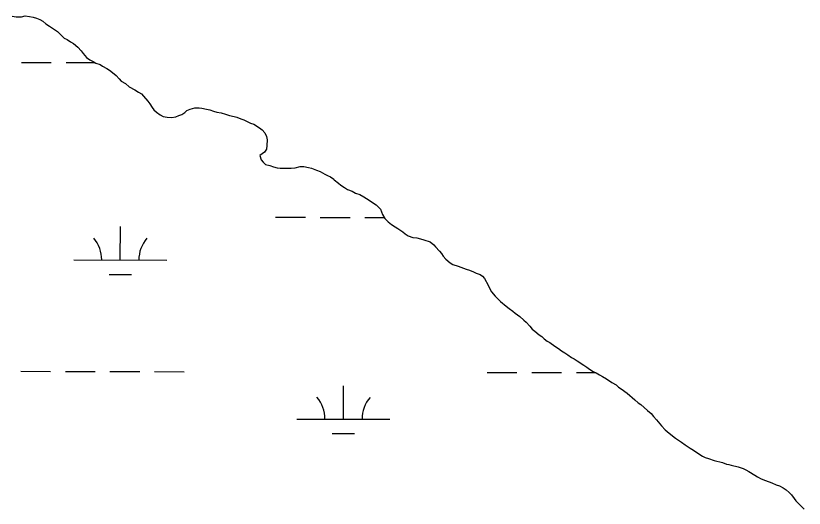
# Model space of a CAD drawing. Extents: x 3180038 to 3217926, y 922069 to 947485.
# Drawn here: x 3193030 to 3193878, y 936503 to 937033 of the extents above; entities that cross this region are included whole.
import ezdxf

# ---------------------------------------------------------------- set-up
doc = ezdxf.new("R2010")
doc.units = 0
for name, color, linetype in [('V-SITE-VEGE', 7, 'Continuous'), ('V-TOPO-SHOR', 7, 'Continuous'), ('V-WETL-SWMP', 7, 'Continuous')]:
    doc.layers.add(name, color=color, linetype=linetype)

msp = doc.modelspace()

# ---------------------------------------------------------------- linework, layer by layer
at = {"layer": 'V-SITE-VEGE'}
for points in [[(3193025.79, 937032.69), (3193029.9, 937032.06), (3193035.71, 937032.13), (3193039.79, 937033.2), (3193044.24, 937032.57), (3193048.35, 937031.6), (3193051.78, 937030.62), (3193055.55, 937029.3), (3193058.65, 937027.29), (3193062.1, 937024.6), (3193065.89, 937021.91), (3193070.36, 937019.24), (3193074.49, 937016.21), (3193077.61, 937013.18), (3193081.06, 937009.81), (3193081.76, 937009.13), (3193084.85, 937007.46), (3193088.64, 937005.12), (3193091.73, 937003.45), (3193096.56, 936999.41), (3193100.03, 936995.36), (3193102.11, 936992.65), (3193105.58, 936988.25), (3193109.37, 936985.91), (3193112.8, 936983.9), (3193115.9, 936982.23), (3193120.36, 936980.58), (3193123.11, 936978.91), (3193127.58, 936976.57), (3193130.34, 936974.56), (3193133.78, 936972.21), (3193137.58, 936968.84), (3193141.04, 936965.12), (3193143.12, 936962.76), (3193147.59, 936960.08), (3193151.74, 936956.72), (3193157.58, 936953.38), (3193161.71, 936951.04), (3193164.81, 936949.03), (3193167.23, 936946.67), (3193171.73, 936941.26), (3193173.82, 936938.21), (3193176.26, 936934.48), (3193178.34, 936931.78)], [(3193178.34, 936931.78), (3193181.1, 936929.42), (3193184.9, 936926.39), (3193188.33, 936924.73), (3193192.44, 936924.1), (3193197.22, 936923.81), (3193202, 936924.21), (3193205.06, 936925.62), (3193208.45, 936927.02), (3193211.5, 936929.11), (3193213.87, 936931.19), (3193217.27, 936932.6), (3193222.37, 936934.03), (3193226.81, 936934.09), (3193229.89, 936933.78), (3193235.03, 936932.48), (3193238.45, 936931.84), (3193242.56, 936930.52), (3193245.99, 936929.54), (3193250.78, 936928.57), (3193255.24, 936927.27), (3193259.7, 936925.95), (3193264.49, 936924.65), (3193267.58, 936924), (3193271.69, 936922.35), (3193275.13, 936921.02), (3193279.25, 936919.02), (3193282.34, 936917.7), (3193285.77, 936916.37), (3193291.96, 936912.69), (3193294.73, 936910.33), (3193297.5, 936906.95), (3193299.25, 936903.22), (3193299.98, 936899.47), (3193299.71, 936893.66), (3193299.42, 936889.56), (3193297.41, 936886.46), (3193292.33, 936882.64), (3193293.76, 936877.88), (3193295.84, 936875.51), (3193298.26, 936873.15), (3193303.06, 936871.85), (3193306.83, 936870.53), (3193310.94, 936869.55), (3193314.02, 936869.25), (3193318.12, 936868.96), (3193322.9, 936869.02), (3193325.97, 936869.06), (3193330.41, 936869.45), (3193335.51, 936870.88), (3193339.61, 936870.93), (3193344.75, 936869.63), (3193347.83, 936868.99), (3193353.32, 936867.01), (3193357.1, 936865.34), (3193362.26, 936862.68), (3193365, 936861.34), (3193368.44, 936859.68), (3193371.88, 936857.33), (3193372.24, 936856.65), (3193377.06, 936852.95), (3193379.48, 936850.93), (3193383.27, 936848.25), (3193386.71, 936846.24), (3193391.52, 936844.25), (3193395.3, 936842.25), (3193399.76, 936840.6), (3193404.22, 936838.26), (3193406.98, 936836.59), (3193411.11, 936833.91), (3193414.55, 936831.56), (3193417.31, 936829.55), (3193420.07, 936827.19), (3193422.15, 936824.82), (3193424.27, 936819.05), (3193426.71, 936814.98), (3193430.18, 936811.26), (3193433.97, 936808.24), (3193437.75, 936805.89), (3193440.85, 936804.22), (3193446.02, 936800.53), (3193448.77, 936798.52), (3193451.88, 936796.16), (3193457.02, 936794.52), (3193461.13, 936793.89), (3193465.24, 936792.91), (3193468.66, 936791.93), (3193475.52, 936789.63), (3193479.32, 936786.6), (3193481.4, 936784.23), (3193485.55, 936779.85), (3193487.63, 936777.14), (3193489.37, 936774.43), (3193492.49, 936771.05), (3193496.98, 936767.01), (3193499.73, 936765.34), (3193505.56, 936763.7), (3193508.65, 936762.37), (3193514.14, 936760.39), (3193517.91, 936759.07), (3193522.03, 936757.41)], [(3193522.03, 936757.41), (3193525.12, 936756.09), (3193529.24, 936754.43), (3193531.99, 936752.76), (3193534.07, 936750.39), (3193537.92, 936742.93), (3193540.02, 936738.51), (3193541.42, 936735.8), (3193545.58, 936731.41), (3193551.11, 936725.33), (3193557.32, 936720.62), (3193560.43, 936717.93), (3193564.56, 936714.91), (3193566.98, 936712.89), (3193572.15, 936709.2), (3193576.29, 936705.49), (3193578.71, 936703.13), (3193582.86, 936699.08), (3193585.29, 936695.7), (3193588.05, 936693.68), (3193592.88, 936689.65), (3193595.64, 936687.63), (3193598.06, 936685.27), (3193601.5, 936682.92), (3193604.26, 936681.25), (3193609.77, 936677.56), (3193613.56, 936674.87), (3193617, 936672.53), (3193620.44, 936670.18), (3193623.54, 936668.17), (3193627.68, 936665.14), (3193630.43, 936663.81), (3193633.53, 936661.46), (3193640.76, 936657.11), (3193644.2, 936654.76), (3193646.96, 936652.75), (3193650.75, 936650.06), (3193652.47, 936649.4), (3193654.18, 936648.74), (3193657.62, 936646.39), (3193661.06, 936644.72), (3193665.19, 936642.04), (3193671.04, 936638.36), (3193675.52, 936635.68), (3193678.28, 936633.33), (3193681.03, 936631.31), (3193687.58, 936626.61), (3193695.87, 936619.54), (3193699.32, 936616.51), (3193702.08, 936614.5), (3193705.87, 936611.47), (3193709.33, 936608.1), (3193713.13, 936604.73), (3193715.9, 936601.69), (3193719.02, 936597.97), (3193724.56, 936591.55), (3193728.37, 936587.16), (3193732.51, 936583.79), (3193739.41, 936578.42), (3193745.95, 936574.06), (3193749.75, 936571.03), (3193755.25, 936567.68), (3193758.7, 936565.33), (3193761.45, 936563.66), (3193768.68, 936558.97), (3193771.43, 936557.64), (3193774.86, 936556.31), (3193781.03, 936554.34), (3193789.94, 936552.06), (3193794.4, 936550.41), (3193796.79, 936550.1), (3193799.54, 936549.1), (3193806.73, 936547.49), (3193812.22, 936545.51), (3193815.31, 936544.18), (3193818.41, 936542.51), (3193824.94, 936538.49), (3193827.7, 936536.82), (3193831.82, 936534.48), (3193836.29, 936532.82), (3193843.15, 936530.18), (3193847.95, 936528.19), (3193851.39, 936526.87), (3193855.17, 936524.86), (3193858.61, 936522.52), (3193861.72, 936519.82), (3193864.14, 936517.46), (3193867.26, 936513.4), (3193869, 936510.69), (3193872.46, 936507.32), (3193875.23, 936504.62), (3193877.99, 936501.92)]]:
    msp.add_lwpolyline(points, dxfattribs=at)
at = {"layer": 'V-TOPO-SHOR'}
for points in [[(3193025.79, 937032.69), (3193029.9, 937032.05), (3193035.71, 937032.13)], [(3193035.71, 937032.13), (3193039.79, 937033.2), (3193044.24, 937032.57), (3193048.35, 937031.6), (3193051.78, 937030.62), (3193055.55, 937029.3), (3193058.65, 937027.29), (3193062.1, 937024.6), (3193065.89, 937021.91), (3193070.36, 937019.24), (3193074.49, 937016.21), (3193077.61, 937013.18), (3193081.06, 937009.81), (3193081.76, 937009.13), (3193084.85, 937007.46), (3193088.64, 937005.12), (3193091.73, 937003.45), (3193096.56, 936999.41), (3193100.03, 936995.36), (3193102.11, 936992.65), (3193105.58, 936988.25), (3193109.37, 936985.91), (3193112.8, 936983.9), (3193115.9, 936982.23), (3193120.36, 936980.58), (3193123.11, 936978.91), (3193127.58, 936976.57), (3193130.34, 936974.56), (3193133.78, 936972.21), (3193137.58, 936968.84), (3193141.04, 936965.12), (3193143.12, 936962.76), (3193147.59, 936960.08), (3193151.74, 936956.72), (3193157.58, 936953.38), (3193161.71, 936951.04), (3193164.81, 936949.03), (3193167.23, 936946.67), (3193171.73, 936941.26), (3193173.82, 936938.21), (3193176.26, 936934.48), (3193178.34, 936931.78), (3193181.1, 936929.42), (3193184.9, 936926.39), (3193188.33, 936924.73), (3193192.44, 936924.1), (3193197.22, 936923.81), (3193202, 936924.21), (3193205.06, 936925.62), (3193208.45, 936927.03), (3193211.5, 936929.11), (3193213.87, 936931.19), (3193217.27, 936932.6), (3193222.37, 936934.03), (3193226.81, 936934.09), (3193229.89, 936933.78), (3193235.03, 936932.48), (3193238.45, 936931.84), (3193242.56, 936930.52), (3193245.99, 936929.54), (3193250.78, 936928.58), (3193255.24, 936927.26), (3193259.7, 936925.95), (3193264.49, 936924.65), (3193267.58, 936924), (3193271.69, 936922.35), (3193275.13, 936921.02), (3193279.25, 936919.02), (3193282.34, 936917.7), (3193285.77, 936916.37), (3193291.96, 936912.69), (3193294.73, 936910.33), (3193297.5, 936906.95), (3193299.25, 936903.22), (3193299.98, 936899.47), (3193299.71, 936893.66), (3193299.42, 936889.56), (3193297.41, 936886.46), (3193292.34, 936882.64), (3193293.76, 936877.88), (3193295.84, 936875.51), (3193298.26, 936873.15), (3193303.06, 936871.85), (3193306.83, 936870.53), (3193310.94, 936869.55), (3193314.02, 936869.25), (3193318.12, 936868.96), (3193322.9, 936869.02), (3193325.97, 936869.06), (3193330.41, 936869.45), (3193335.51, 936870.88), (3193339.61, 936870.93), (3193344.75, 936869.63), (3193347.83, 936868.99), (3193353.32, 936867.01), (3193357.1, 936865.34), (3193362.26, 936862.68), (3193365, 936861.34), (3193368.44, 936859.68), (3193371.88, 936857.33), (3193372.24, 936856.65)], [(3193372.24, 936856.65), (3193377.06, 936852.95), (3193379.48, 936850.93), (3193383.27, 936848.25), (3193386.71, 936846.24), (3193391.52, 936844.25), (3193395.3, 936842.25), (3193399.76, 936840.6), (3193404.22, 936838.26), (3193406.98, 936836.59), (3193411.11, 936833.91), (3193414.55, 936831.56), (3193417.31, 936829.55), (3193420.07, 936827.19), (3193422.15, 936824.82), (3193424.27, 936819.05), (3193426.71, 936814.98), (3193430.18, 936811.26), (3193433.97, 936808.24), (3193437.75, 936805.89), (3193440.85, 936804.22), (3193446.02, 936800.53), (3193448.78, 936798.52), (3193451.88, 936796.16), (3193457.02, 936794.52), (3193461.13, 936793.89), (3193465.24, 936792.91), (3193468.67, 936791.93), (3193475.52, 936789.63), (3193479.32, 936786.6), (3193481.4, 936784.23), (3193485.55, 936779.85), (3193487.63, 936777.14), (3193489.37, 936774.43), (3193492.49, 936771.05), (3193496.98, 936767.01), (3193499.73, 936765.34), (3193505.56, 936763.7), (3193508.65, 936762.37), (3193514.14, 936760.39), (3193517.91, 936759.07), (3193522.03, 936757.41), (3193525.12, 936756.09), (3193529.24, 936754.43), (3193531.99, 936752.76), (3193534.07, 936750.39), (3193537.92, 936742.93), (3193540.02, 936738.51), (3193541.42, 936735.8), (3193545.58, 936731.41), (3193551.11, 936725.33), (3193557.32, 936720.62), (3193560.43, 936717.93), (3193564.56, 936714.91), (3193566.98, 936712.89), (3193572.15, 936709.2), (3193576.29, 936705.49), (3193578.71, 936703.13), (3193582.86, 936699.08), (3193585.29, 936695.7), (3193588.05, 936693.68), (3193592.88, 936689.65), (3193595.64, 936687.63), (3193598.06, 936685.27), (3193601.5, 936682.92), (3193604.26, 936681.25), (3193609.77, 936677.56), (3193613.56, 936674.87), (3193617, 936672.53), (3193620.44, 936670.18), (3193623.54, 936668.17), (3193627.68, 936665.14), (3193630.43, 936663.81), (3193633.53, 936661.46), (3193640.76, 936657.11), (3193644.2, 936654.76), (3193646.96, 936652.75), (3193650.75, 936650.06), (3193652.47, 936649.4), (3193654.18, 936648.74), (3193657.62, 936646.39), (3193661.06, 936644.72), (3193665.19, 936642.04), (3193671.04, 936638.36), (3193675.52, 936635.68), (3193678.28, 936633.33), (3193681.03, 936631.31), (3193687.58, 936626.61), (3193695.87, 936619.54), (3193699.32, 936616.51), (3193702.08, 936614.5), (3193705.87, 936611.47), (3193709.33, 936608.1), (3193713.13, 936604.73), (3193715.9, 936601.69), (3193719.02, 936597.97), (3193724.56, 936591.55), (3193728.37, 936587.16), (3193732.51, 936583.79), (3193739.41, 936578.42), (3193745.95, 936574.06)], [(3193745.95, 936574.06), (3193749.75, 936571.03), (3193755.25, 936567.68), (3193758.7, 936565.33), (3193761.45, 936563.66), (3193768.68, 936558.97), (3193771.43, 936557.64), (3193774.86, 936556.31), (3193781.03, 936554.34), (3193789.94, 936552.06), (3193794.4, 936550.41), (3193796.79, 936550.1), (3193799.54, 936549.1), (3193806.73, 936547.49), (3193812.22, 936545.51), (3193815.31, 936544.18), (3193818.41, 936542.51), (3193824.94, 936538.49), (3193827.7, 936536.82), (3193831.82, 936534.48), (3193836.29, 936532.82), (3193843.15, 936530.18), (3193847.95, 936528.19), (3193851.39, 936526.87), (3193855.17, 936524.86), (3193858.61, 936522.52), (3193861.72, 936519.82), (3193864.14, 936517.46), (3193867.26, 936513.4), (3193869, 936510.69), (3193872.46, 936507.32), (3193875.23, 936504.62), (3193877.99, 936501.92)]]:
    msp.add_lwpolyline(points, dxfattribs=at)
at = {"layer": 'V-WETL-SWMP'}
for p, q in [((3193035.74, 936982.99), (3193067.74, 936982.92)), ((3193083.74, 936982.89), (3193114.73, 936982.82)), ((3193309.27, 936816.21), (3193341.27, 936816.14)), ((3193357.27, 936816.1), (3193389.27, 936816.03)), ((3193405.27, 936815.99), (3193426.12, 936815.95)), ((3193142.1, 936770.16), (3193142.18, 936806.16)), ((3193092.1, 936770.27), (3193192.1, 936770.04)), ((3193130.07, 936754.75), (3193154.07, 936754.7)), ((3193034.99, 936650.33), (3193066.99, 936650.26)), ((3193082.99, 936650.22), (3193114.99, 936650.15)), ((3193130.99, 936650.11), (3193162.99, 936650.04)), ((3193178.99, 936650.01), (3193210.98, 936649.93)), ((3193536.89, 936649.2), (3193568.89, 936649.13)), ((3193584.89, 936649.09), (3193616.89, 936649.02)), ((3193632.89, 936648.98), (3193653.63, 936648.94)), ((3193382.18, 936598.81), (3193382.27, 936634.81)), ((3193332.19, 936598.92), (3193432.18, 936598.7)), ((3193370.15, 936583.4), (3193394.15, 936583.35))]:
    msp.add_line(p, q, dxfattribs=at)
for points in [[(3193025.79, 937032.69), (3193029.9, 937032.05), (3193035.71, 937032.13), (3193039.79, 937033.2), (3193044.24, 937032.57), (3193048.35, 937031.6), (3193051.78, 937030.62), (3193055.55, 937029.3), (3193058.65, 937027.29), (3193062.1, 937024.6), (3193065.89, 937021.91), (3193070.36, 937019.24), (3193074.5, 937016.21), (3193077.61, 937013.18), (3193081.06, 937009.81), (3193081.76, 937009.13), (3193084.85, 937007.46), (3193088.64, 937005.12), (3193091.73, 937003.45), (3193096.56, 936999.41), (3193100.03, 936995.36), (3193102.11, 936992.65), (3193105.58, 936988.25), (3193109.37, 936985.91), (3193112.81, 936983.9), (3193115.9, 936982.23), (3193120.36, 936980.58), (3193123.11, 936978.91), (3193127.58, 936976.57), (3193130.34, 936974.56), (3193133.78, 936972.21), (3193137.58, 936968.84), (3193141.04, 936965.13), (3193143.12, 936962.76), (3193147.59, 936960.08), (3193151.73, 936956.72), (3193157.58, 936953.38), (3193161.71, 936951.04), (3193164.81, 936949.03), (3193167.23, 936946.67), (3193171.73, 936941.26), (3193173.82, 936938.21), (3193176.26, 936934.48), (3193178.34, 936931.78), (3193181.1, 936929.42), (3193184.9, 936926.39), (3193188.33, 936924.73), (3193192.44, 936924.1), (3193197.22, 936923.81), (3193202, 936924.21), (3193205.06, 936925.62), (3193208.45, 936927.03), (3193211.5, 936929.11), (3193213.87, 936931.19), (3193217.27, 936932.6), (3193222.37, 936934.03), (3193226.81, 936934.08), (3193229.89, 936933.78), (3193235.03, 936932.48), (3193238.45, 936931.84), (3193242.56, 936930.52), (3193245.99, 936929.54), (3193250.78, 936928.58), (3193255.24, 936927.26), (3193259.7, 936925.95), (3193264.49, 936924.65), (3193267.58, 936924), (3193271.7, 936922.35), (3193275.13, 936921.02), (3193279.25, 936919.02), (3193282.34, 936917.7), (3193285.77, 936916.37), (3193291.96, 936912.69), (3193294.73, 936910.34), (3193297.5, 936906.95), (3193299.25, 936903.22), (3193299.98, 936899.47), (3193299.71, 936893.66), (3193299.42, 936889.56), (3193297.41, 936886.46), (3193292.34, 936882.64), (3193293.76, 936877.88), (3193295.84, 936875.51), (3193298.26, 936873.15), (3193303.06, 936871.85), (3193306.83, 936870.53), (3193310.94, 936869.55), (3193314.02, 936869.25), (3193318.12, 936868.96), (3193322.9, 936869.02), (3193325.98, 936869.06), (3193330.41, 936869.45), (3193335.52, 936870.88), (3193339.61, 936870.93), (3193344.75, 936869.63), (3193347.83, 936868.99), (3193353.32, 936867), (3193357.1, 936865.34), (3193362.26, 936862.68), (3193365, 936861.34), (3193368.44, 936859.68)], [(3193368.44, 936859.68), (3193371.89, 936857.33), (3193372.24, 936856.65), (3193377.06, 936852.95), (3193379.48, 936850.94), (3193383.27, 936848.25), (3193386.71, 936846.24), (3193391.51, 936844.25), (3193395.3, 936842.25), (3193399.76, 936840.6), (3193404.22, 936838.26), (3193406.98, 936836.59), (3193411.11, 936833.91), (3193414.55, 936831.56), (3193417.31, 936829.55), (3193420.07, 936827.19), (3193422.15, 936824.82), (3193424.27, 936819.04), (3193426.71, 936814.98), (3193430.17, 936811.26), (3193433.97, 936808.24), (3193437.75, 936805.89), (3193440.85, 936804.22), (3193446.02, 936800.53), (3193448.77, 936798.52), (3193451.88, 936796.16), (3193457.02, 936794.52), (3193461.13, 936793.89), (3193465.24, 936792.91), (3193468.66, 936791.93), (3193475.52, 936789.63), (3193479.32, 936786.6), (3193481.4, 936784.23), (3193485.55, 936779.85), (3193487.63, 936777.14), (3193489.37, 936774.43), (3193492.49, 936771.05), (3193496.98, 936767.01), (3193499.73, 936765.34), (3193505.56, 936763.7), (3193508.65, 936762.37), (3193514.14, 936760.39), (3193517.91, 936759.07), (3193522.03, 936757.41), (3193525.12, 936756.09), (3193529.24, 936754.43), (3193531.99, 936752.76), (3193534.07, 936750.39), (3193537.92, 936742.93), (3193540.02, 936738.51), (3193541.42, 936735.8), (3193545.58, 936731.41), (3193551.11, 936725.33), (3193557.32, 936720.63), (3193560.43, 936717.93), (3193564.56, 936714.91), (3193566.98, 936712.89), (3193572.15, 936709.2), (3193576.29, 936705.49), (3193578.71, 936703.13), (3193582.86, 936699.08), (3193585.29, 936695.7), (3193588.05, 936693.68), (3193592.88, 936689.65), (3193595.64, 936687.63), (3193598.06, 936685.27), (3193601.5, 936682.92), (3193604.26, 936681.25), (3193609.77, 936677.56), (3193613.56, 936674.87), (3193617, 936672.53), (3193620.45, 936670.18), (3193623.54, 936668.17), (3193627.68, 936665.14), (3193630.43, 936663.81), (3193633.53, 936661.46), (3193640.76, 936657.11), (3193644.2, 936654.76), (3193646.96, 936652.75), (3193650.75, 936650.06), (3193652.46, 936649.4), (3193654.18, 936648.74), (3193657.62, 936646.39), (3193661.06, 936644.72), (3193665.19, 936642.04), (3193671.04, 936638.36), (3193675.52, 936635.68), (3193678.28, 936633.33), (3193681.04, 936631.31), (3193687.58, 936626.61), (3193695.87, 936619.54), (3193699.32, 936616.51), (3193702.08, 936614.5), (3193705.87, 936611.47), (3193709.33, 936608.1), (3193713.13, 936604.73), (3193715.9, 936601.69), (3193719.02, 936597.97), (3193724.56, 936591.55), (3193728.37, 936587.16), (3193732.51, 936583.79)], [(3193732.51, 936583.79), (3193739.41, 936578.41), (3193745.95, 936574.06), (3193749.75, 936571.03), (3193755.25, 936567.68), (3193758.7, 936565.33), (3193761.45, 936563.66), (3193768.68, 936558.97), (3193771.43, 936557.64), (3193774.86, 936556.31), (3193781.03, 936554.34), (3193789.94, 936552.06), (3193794.4, 936550.41), (3193796.79, 936550.1), (3193799.54, 936549.1), (3193806.73, 936547.49), (3193812.22, 936545.51), (3193815.31, 936544.18), (3193818.41, 936542.51), (3193824.94, 936538.49), (3193827.7, 936536.82), (3193831.82, 936534.48), (3193836.28, 936532.83), (3193843.15, 936530.18), (3193847.95, 936528.19), (3193851.39, 936526.86), (3193855.17, 936524.86), (3193858.61, 936522.51), (3193861.72, 936519.82), (3193864.14, 936517.46), (3193867.26, 936513.4), (3193869, 936510.69), (3193872.46, 936507.32), (3193875.23, 936504.62), (3193877.99, 936501.92)]]:
    msp.add_lwpolyline(points, dxfattribs=at)
for centre, start, end in [((3193086.86, 936770.76), 359.09904, 40.6427), ((3193197.35, 936770.51), 139.09899, 180.64264), ((3193326.94, 936599.41), 359.09904, 40.6427), ((3193437.43, 936599.16), 139.09899, 180.64264)]:
    msp.add_arc(centre, 35.25, start, end, dxfattribs=at)

doc.saveas('drawing.dxf')
